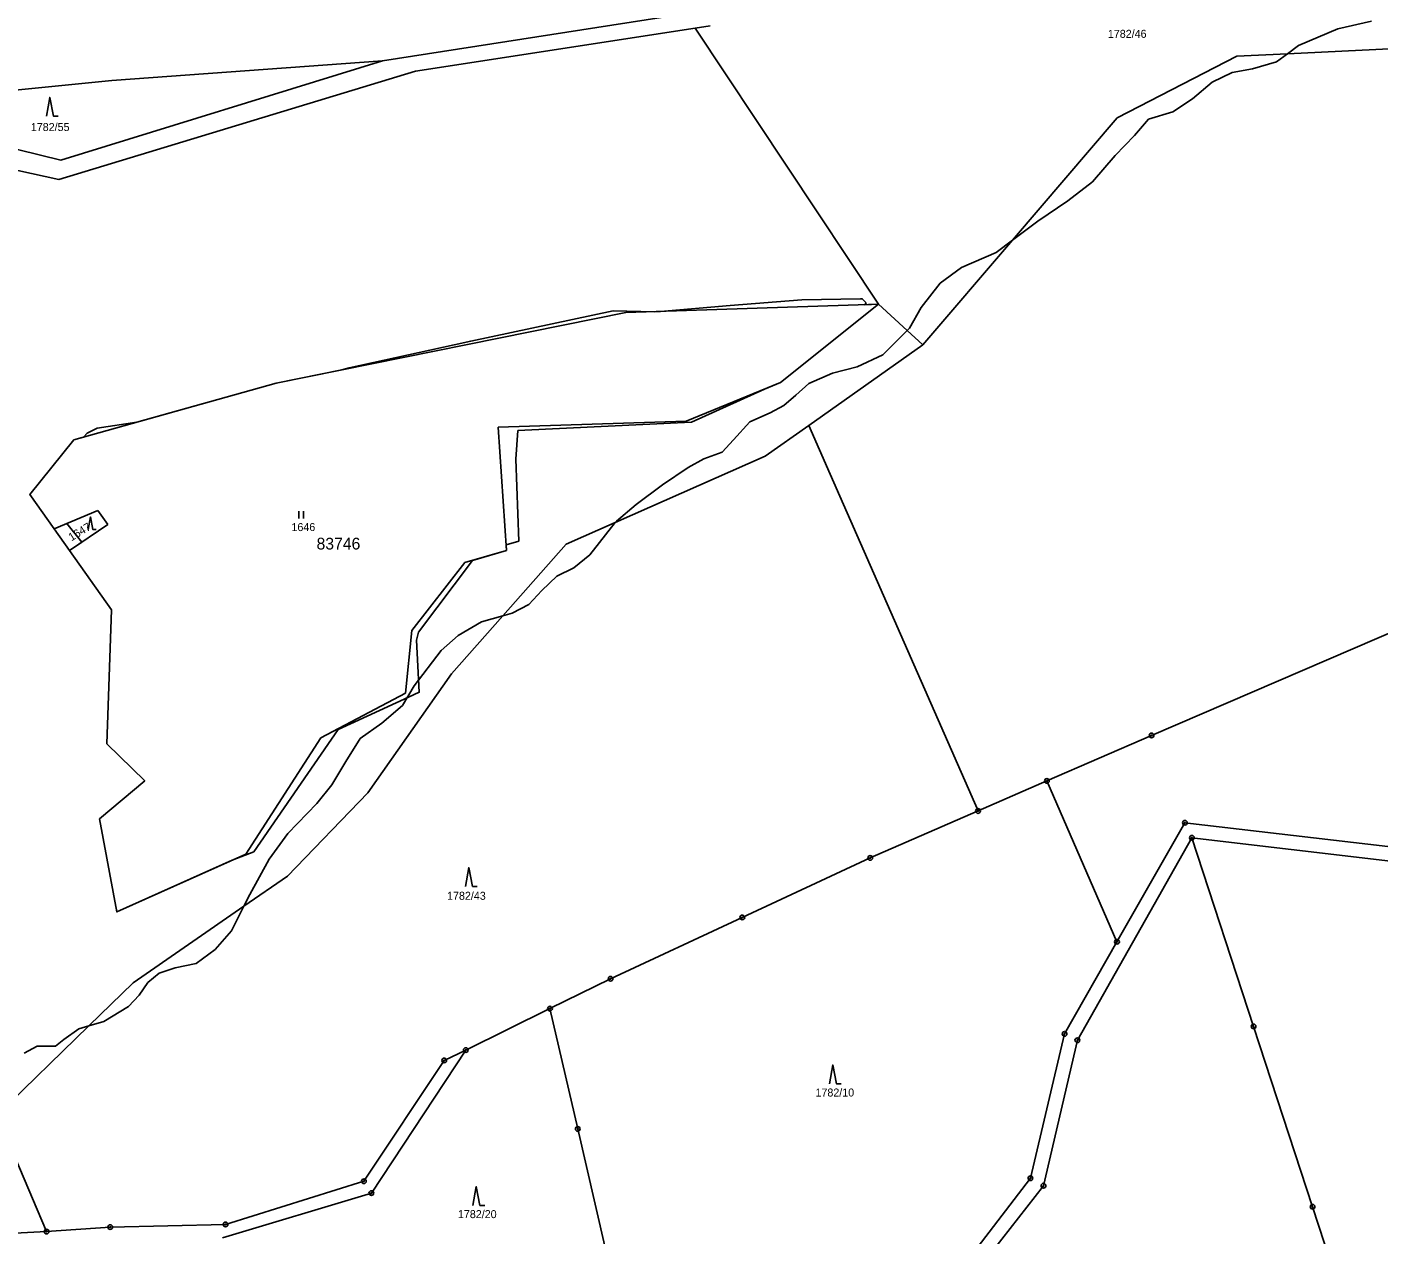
# Model space of a CAD drawing. Extents: x -439246 to -433691, y -1130252 to -1121148.
# Drawn here: x -436773.3 to -436486.2, y -1122348 to -1122091.4 of the extents above; entities that cross this region are included whole.
import ezdxf

# ---------------------------------------------------------------- set-up
doc = ezdxf.new("R2010")
doc.units = 0
for name, color, linetype in [('Vrstva 1', 7, 'Continuous'), ('Vrstva 18', 7, 'Continuous'), ('Vrstva 24', 7, 'Continuous'), ('Vrstva 25', 7, 'Continuous'), ('Vrstva 4', 7, 'Continuous'), ('Vrstva 52', 7, 'Continuous'), ('Vrstva 53', 7, 'Continuous'), ('Vrstva 6', 7, 'Continuous')]:
    doc.layers.add(name, color=color, linetype=linetype)

msp = doc.modelspace()

# ---------------------------------------------------------------- linework, layer by layer
at = {"layer": 'Vrstva 1'}
for points in [[(-436629.06, -1122087.88), (-436697.79, -1122098.58)], [(-436631.39, -1122091.64), (-436628.21, -1122091.15)], [(-436690.82, -1122100.76), (-436631.39, -1122091.64)], [(-436697.79, -1122098.58), (-436766.1, -1122119.69)], [(-436766.53, -1122123.81), (-436690.82, -1122100.76)], [(-436766.1, -1122119.69), (-436784.36, -1122115.2)], [(-436786.96, -1122119.31), (-436766.53, -1122123.81)], [(-436646.12, -1122152.06), (-436592.47, -1122150.29)], [(-436592.47, -1122150.29), (-436613.28, -1122166.89)], [(-436720.4, -1122167.02), (-436646.12, -1122152.06)], [(-436763.37, -1122179.11), (-436720.4, -1122167.02)], [(-436613.28, -1122166.89), (-436633.29, -1122175.1)], [(-436633.29, -1122175.1), (-436673.24, -1122176.39)], [(-436673.24, -1122176.39), (-436671.49, -1122202.57)], [(-436772.71, -1122190.69), (-436763.37, -1122179.11)], [(-436767.54, -1122198), (-436772.71, -1122190.69)], [(-436767.54, -1122198), (-436758.28, -1122194.08)], [(-436758.28, -1122194.08), (-436756.14, -1122197.07)], [(-436756.14, -1122197.07), (-436764.27, -1122202.61)], [(-436764.27, -1122202.61), (-436767.54, -1122198)], [(-436755.34, -1122215.22), (-436764.27, -1122202.61)], [(-436671.49, -1122202.57), (-436680.32, -1122205.16)], [(-436680.32, -1122205.16), (-436691.58, -1122219.59)], [(-436470.36, -1122214.3), (-436534.48, -1122241.86)], [(-436756.37, -1122243.69), (-436755.34, -1122215.22)], [(-436691.58, -1122219.59), (-436692.93, -1122232.88)], [(-436692.93, -1122232.88), (-436710.88, -1122242.41)], [(-436710.88, -1122242.41), (-436726.82, -1122267.09)], [(-436534.48, -1122241.86), (-436556.7, -1122251.54)], [(-436748.31, -1122251.48), (-436756.37, -1122243.69)], [(-436757.94, -1122259.61), (-436748.31, -1122251.48)], [(-436556.7, -1122251.54), (-436571.33, -1122257.92)], [(-436556.7, -1122251.54), (-436541.81, -1122285.71)], [(-436571.33, -1122257.92), (-436594.23, -1122267.88)], [(-436754.25, -1122279.37), (-436757.94, -1122259.61)], [(-436541.81, -1122285.71), (-436527.38, -1122260.41)], [(-436527.38, -1122260.41), (-436484.28, -1122265.48)], [(-436525.89, -1122263.62), (-436550.23, -1122306.61)], [(-436483.69, -1122268.59), (-436525.89, -1122263.62)], [(-436525.89, -1122263.62), (-436512.79, -1122303.68)], [(-436726.82, -1122267.09), (-436754.25, -1122279.37)], [(-436594.23, -1122267.88), (-436621.39, -1122280.54)], [(-436621.39, -1122280.54), (-436649.37, -1122293.57)], [(-436552.95, -1122305.26), (-436541.81, -1122285.71)], [(-436649.37, -1122293.57), (-436662.24, -1122299.91)], [(-436662.24, -1122299.91), (-436680.12, -1122308.72)], [(-436656.33, -1122325.47), (-436662.24, -1122299.91)], [(-436512.79, -1122303.68), (-436500.26, -1122341.98)], [(-436560.2, -1122335.94), (-436552.95, -1122305.26)], [(-436550.23, -1122306.61), (-436557.42, -1122337.51)], [(-436680.12, -1122308.72), (-436700.18, -1122339.08)], [(-436680.12, -1122308.72), (-436684.7, -1122310.91)], [(-436684.7, -1122310.91), (-436701.75, -1122336.56)], [(-436648.73, -1122358.36), (-436656.33, -1122325.47)], [(-436701.75, -1122336.56), (-436731.15, -1122345.75)], [(-436590.7, -1122375.75), (-436560.2, -1122335.94)], [(-436557.42, -1122337.51), (-436589.26, -1122378.34)], [(-436700.18, -1122339.08), (-436731.81, -1122348.56)], [(-436500.26, -1122341.98), (-436487.45, -1122381.14)], [(-436755.64, -1122346.31), (-436769.16, -1122347.27)], [(-436731.15, -1122345.75), (-436755.64, -1122346.31)], [(-436769.16, -1122347.27), (-436781.42, -1122347.9)]]:
    msp.add_lwpolyline(points, dxfattribs=at)
at = {"layer": 'Vrstva 24'}
for centre, radius in [((-436534.48, -1122241.86), 0.5), ((-436534.48, -1122241.86), 0.1), ((-436556.7, -1122251.54), 0.5), ((-436556.7, -1122251.54), 0.1), ((-436571.33, -1122257.92), 0.5), ((-436571.33, -1122257.92), 0.1), ((-436527.38, -1122260.41), 0.5), ((-436527.38, -1122260.41), 0.1), ((-436525.89, -1122263.62), 0.5), ((-436525.89, -1122263.62), 0.1), ((-436594.23, -1122267.88), 0.5), ((-436594.23, -1122267.88), 0.1), ((-436621.39, -1122280.54), 0.5), ((-436621.39, -1122280.54), 0.1), ((-436541.81, -1122285.71), 0.5), ((-436541.81, -1122285.71), 0.1), ((-436649.37, -1122293.57), 0.5), ((-436649.37, -1122293.57), 0.1), ((-436662.24, -1122299.91), 0.5), ((-436662.24, -1122299.91), 0.1), ((-436512.79, -1122303.68), 0.5), ((-436512.79, -1122303.68), 0.1), ((-436552.95, -1122305.26), 0.5), ((-436552.95, -1122305.26), 0.1), ((-436550.23, -1122306.61), 0.5), ((-436550.23, -1122306.61), 0.1), ((-436680.12, -1122308.72), 0.5), ((-436680.12, -1122308.72), 0.1), ((-436684.7, -1122310.91), 0.5), ((-436684.7, -1122310.91), 0.1), ((-436656.33, -1122325.47), 0.5), ((-436656.33, -1122325.47), 0.1), ((-436560.2, -1122335.94), 0.5), ((-436701.75, -1122336.56), 0.5), ((-436701.75, -1122336.56), 0.1), ((-436560.2, -1122335.94), 0.1), ((-436557.42, -1122337.51), 0.5), ((-436557.42, -1122337.51), 0.1), ((-436700.18, -1122339.08), 0.5), ((-436700.18, -1122339.08), 0.1), ((-436500.26, -1122341.98), 0.5), ((-436500.26, -1122341.98), 0.1), ((-436769.16, -1122347.27), 0.5), ((-436755.64, -1122346.31), 0.5), ((-436755.64, -1122346.31), 0.1), ((-436731.15, -1122345.75), 0.5), ((-436731.15, -1122345.75), 0.1), ((-436769.16, -1122347.27), 0.1)]:
    msp.add_circle(centre, radius, dxfattribs=at)
at = {"layer": 'Vrstva 25'}
for p, q in [((-436715.57, -1122195.76), (-436715.57, -1122194.26)), ((-436714.57, -1122195.76), (-436714.57, -1122194.26))]:
    msp.add_line(p, q, dxfattribs=at)
for points in [[(-436769.17, -1122110.36), (-436768.47, -1122106.36), (-436767.67, -1122110.36), (-436766.67, -1122110.36)], [(-436760.33, -1122198.15), (-436759.86, -1122195.47), (-436759.32, -1122198.15), (-436758.65, -1122198.15)], [(-436680.18, -1122273.93), (-436679.48, -1122269.93), (-436678.68, -1122273.93), (-436677.68, -1122273.93)], [(-436602.89, -1122315.87), (-436602.19, -1122311.87), (-436601.39, -1122315.87), (-436600.39, -1122315.87)], [(-436678.61, -1122341.7), (-436677.91, -1122337.7), (-436677.11, -1122341.7), (-436676.11, -1122341.7)]]:
    msp.add_lwpolyline(points, dxfattribs=at)
at = {"layer": 'Vrstva 4'}
for points in [[(-436487.78, -1122090.16), (-436494.94, -1122091.79)], [(-436494.94, -1122091.79), (-436503.24, -1122095.31)], [(-436505.63, -1122097.07), (-436507.93, -1122098.78)], [(-436503.24, -1122095.31), (-436505.63, -1122097.07)], [(-436507.93, -1122098.78), (-436513.03, -1122100.3)], [(-436517.38, -1122101.02), (-436521.61, -1122103.09)], [(-436513.03, -1122100.3), (-436517.38, -1122101.02)], [(-436521.61, -1122103.09), (-436525.75, -1122106.68)], [(-436525.75, -1122106.68), (-436529.95, -1122109.42)], [(-436535.12, -1122110.94), (-436538.09, -1122114.46)], [(-436529.95, -1122109.42), (-436535.12, -1122110.94)], [(-436538.09, -1122114.46), (-436542.2, -1122118.69)], [(-436542.2, -1122118.69), (-436547.03, -1122124.31)], [(-436547.03, -1122124.31), (-436552.23, -1122128.33)], [(-436552.23, -1122128.33), (-436558.62, -1122132.62)], [(-436558.62, -1122132.62), (-436564.03, -1122136.7)], [(-436564.03, -1122136.7), (-436567.49, -1122139.31)], [(-436567.49, -1122139.31), (-436574.82, -1122142.45)], [(-436574.82, -1122142.45), (-436579.37, -1122145.81)], [(-436579.37, -1122145.81), (-436583.4, -1122150.97)], [(-436583.4, -1122150.97), (-436585.87, -1122155.36)], [(-436586.38, -1122155.86), (-436591.52, -1122161.01)], [(-436585.87, -1122155.36), (-436586.38, -1122155.86)], [(-436591.52, -1122161.01), (-436596.97, -1122163.56)], [(-436602.24, -1122164.94), (-436607.23, -1122167.13)], [(-436596.97, -1122163.56), (-436602.24, -1122164.94)], [(-436607.23, -1122167.13), (-436610.01, -1122169.58)], [(-436612.55, -1122171.82), (-436615.48, -1122173.36)], [(-436610.01, -1122169.58), (-436612.55, -1122171.82)], [(-436615.48, -1122173.36), (-436619.78, -1122175.29)], [(-436619.78, -1122175.29), (-436623.25, -1122179.1)], [(-436623.25, -1122179.1), (-436625.65, -1122181.7)], [(-436629.57, -1122183.1), (-436632.87, -1122184.95)], [(-436625.65, -1122181.7), (-436629.57, -1122183.1)], [(-436632.87, -1122184.95), (-436638.31, -1122188.63)], [(-436638.31, -1122188.63), (-436643.95, -1122192.83)], [(-436643.95, -1122192.83), (-436648.14, -1122196.37)], [(-436648.36, -1122196.65), (-436653.81, -1122203.48)], [(-436648.14, -1122196.37), (-436648.36, -1122196.65)], [(-436657.17, -1122206.26), (-436660.79, -1122208.01)], [(-436653.81, -1122203.48), (-436657.17, -1122206.26)], [(-436660.79, -1122208.01), (-436663.99, -1122211.11)], [(-436663.99, -1122211.11), (-436666.72, -1122214.09)], [(-436666.72, -1122214.09), (-436670.3, -1122215.92)], [(-436676.75, -1122217.71), (-436681.71, -1122220.66)], [(-436672.23, -1122216.46), (-436676.75, -1122217.71)], [(-436670.3, -1122215.92), (-436672.23, -1122216.46)], [(-436681.71, -1122220.66), (-436685.33, -1122223.83)], [(-436685.33, -1122223.83), (-436691.09, -1122231.37)], [(-436691.09, -1122231.37), (-436693.53, -1122235.49)], [(-436693.53, -1122235.49), (-436697.97, -1122239.28)], [(-436697.97, -1122239.28), (-436702.53, -1122242.5)], [(-436702.53, -1122242.5), (-436705.61, -1122247.39)], [(-436705.61, -1122247.39), (-436708.57, -1122252.34)], [(-436708.57, -1122252.34), (-436711.76, -1122256.35)], [(-436711.76, -1122256.35), (-436717.93, -1122262.68)], [(-436717.93, -1122262.68), (-436721.86, -1122268.12)], [(-436721.86, -1122268.12), (-436725.98, -1122275.66)], [(-436725.98, -1122275.66), (-436727.24, -1122278.16)], [(-436727.24, -1122278.16), (-436729.85, -1122283.36)], [(-436729.85, -1122283.36), (-436733.38, -1122287.36)], [(-436733.38, -1122287.36), (-436737.42, -1122290.3)], [(-436745.22, -1122292.37), (-436747.63, -1122294.36)], [(-436741.84, -1122291.27), (-436745.22, -1122292.37)], [(-436737.42, -1122290.3), (-436741.84, -1122291.27)], [(-436747.63, -1122294.36), (-436749.48, -1122297.01)], [(-436749.48, -1122297.01), (-436751.77, -1122299.48)], [(-436751.77, -1122299.48), (-436757.02, -1122302.63)], [(-436760.22, -1122303.57), (-436762.3, -1122304.18)], [(-436757.02, -1122302.63), (-436760.22, -1122303.57)], [(-436765.53, -1122306.44), (-436767.24, -1122307.88)], [(-436762.3, -1122304.18), (-436765.53, -1122306.44)], [(-436771.13, -1122307.88), (-436773.91, -1122309.39)], [(-436767.24, -1122307.88), (-436771.13, -1122307.88)]]:
    msp.add_lwpolyline(points, dxfattribs=at)
at = {"layer": 'Vrstva 52'}
for points in [[(-436595.07, -1122149.95), (-436595.92, -1122149.1), (-436596.27, -1122149.11), (-436608.72, -1122149.31), (-436623.97, -1122150.58), (-436638.78, -1122151.82), (-436640.02, -1122151.86), (-436648.81, -1122151.66), (-436679.08, -1122158.11), (-436682.58, -1122158.88), (-436704.9, -1122163.81), (-436706.45, -1122164.21), (-436720.4, -1122167.02), (-436749.98, -1122175.34), (-436758.43, -1122176.61), (-436760.56, -1122177.68), (-436761.34, -1122178.54), (-436763.37, -1122179.11), (-436772.71, -1122190.69), (-436767.54, -1122198), (-436764.86, -1122196.86), (-436761.66, -1122200.83), (-436764.27, -1122202.61), (-436755.34, -1122215.22), (-436756.37, -1122243.69)], [(-436756.37, -1122243.69), (-436748.31, -1122251.48), (-436757.94, -1122259.61), (-436754.25, -1122279.37), (-436729.75, -1122268.4), (-436725.16, -1122266.6), (-436707.25, -1122240.59), (-436692.32, -1122233.76), (-436690.01, -1122232.71), (-436690.61, -1122221.61), (-436690.18, -1122219.9), (-436678.73, -1122204.69), (-436671.49, -1122202.57), (-436671.57, -1122201.35), (-436668.88, -1122200.57), (-436669.5, -1122183.22), (-436669.05, -1122177.1), (-436632.18, -1122175.33), (-436616.68, -1122168.29), (-436613.28, -1122166.89), (-436592.47, -1122150.29), (-436595.36, -1122150.39), (-436595.07, -1122149.95)]]:
    msp.add_lwpolyline(points, dxfattribs=at)
at = {"layer": 'Vrstva 6'}
for points in [[(-436592.47, -1122150.29), (-436631.39, -1122091.64)], [(-436505.63, -1122097.07), (-436516.36, -1122097.59)], [(-436468.04, -1122095.27), (-436505.63, -1122097.07)], [(-436697.79, -1122098.58), (-436755.28, -1122102.74)], [(-436516.36, -1122097.59), (-436541.76, -1122110.65)], [(-436755.28, -1122102.74), (-436859.47, -1122113.16)], [(-436541.76, -1122110.65), (-436564.03, -1122136.7)], [(-436564.03, -1122136.7), (-436583.03, -1122158.93)], [(-436586.38, -1122155.86), (-436592.47, -1122150.29)], [(-436583.03, -1122158.93), (-436586.38, -1122155.86)], [(-436607.25, -1122176.02), (-436583.03, -1122158.93)], [(-436616.52, -1122182.56), (-436607.25, -1122176.02)], [(-436602.71, -1122186.39), (-436607.25, -1122176.02)], [(-436648.36, -1122196.65), (-436616.52, -1122182.56)], [(-436571.33, -1122257.92), (-436602.71, -1122186.39)], [(-436658.79, -1122201.27), (-436648.36, -1122196.65)], [(-436672.23, -1122216.46), (-436658.79, -1122201.27)], [(-436683.15, -1122228.81), (-436672.23, -1122216.46)], [(-436700.96, -1122254.05), (-436683.15, -1122228.81)], [(-436718.01, -1122271.79), (-436700.96, -1122254.05)], [(-436727.24, -1122278.16), (-436718.01, -1122271.79)], [(-436750.77, -1122294.4), (-436727.24, -1122278.16)], [(-436760.22, -1122303.57), (-436750.77, -1122294.4)], [(-436779.72, -1122322.5), (-436760.22, -1122303.57)], [(-436779.72, -1122322.5), (-436769.16, -1122347.27)]]:
    msp.add_lwpolyline(points, dxfattribs=at)

# ---------------------------------------------------------------- texts
at = {"layer": 'Vrstva 18'}
for s, p in [('1782/46', (-436543.75, -1122093.69)), ('1782/55', (-436772.51, -1122113.49)), ('1646', (-436717.15, -1122198.46)), ('1782/43', (-436684.1, -1122276.78)), ('1782/10', (-436605.85, -1122318.57)), ('1782/20', (-436681.79, -1122344.4))]:
    msp.add_text(s, height=1.7, dxfattribs=at).set_placement(p)
msp.add_text('1647', height=1.7, rotation=31.2657, dxfattribs=at).set_placement((-436763.88, -1122200.66))
at = {"layer": 'Vrstva 53'}
msp.add_text('83746', height=2.5, dxfattribs=at).set_placement((-436711.82, -1122202.38))

doc.saveas('drawing.dxf')
